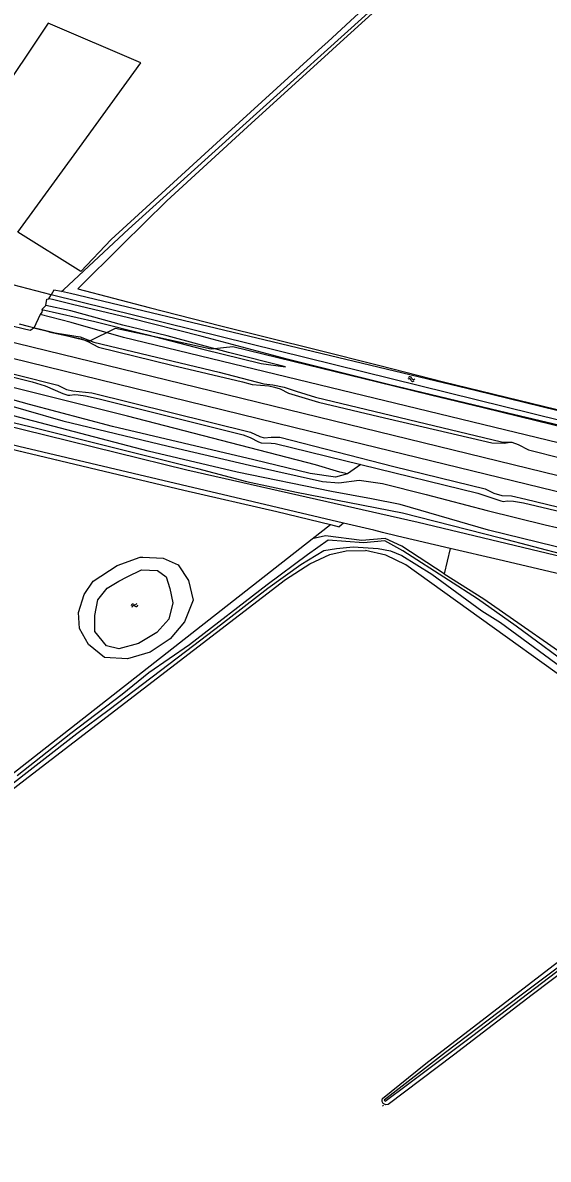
# Model space of a CAD drawing. Extents: x 128999 to 131010, y 395498 to 399007.
# Drawn here: x 129463.5 to 129585.8, y 397760.1 to 398024.7 of the extents above; entities that cross this region are included whole.
import ezdxf

# ---------------------------------------------------------------- set-up
doc = ezdxf.new("R2010")
doc.units = 0
for name, color, linetype in [('gg-afsc-draadraster', 7, 'Continuous'), ('gg-afsc-hekwerk', 7, 'Continuous'), ('gg-aspt-spoorlijn', 7, 'Continuous'), ('gg-knt-BGT kruinlijn', 7, 'Continuous'), ('gg-knt-bovenkant onderkant talud', 7, 'Continuous'), ('gg-knt-bronhoudergrens', 7, 'Continuous'), ('gg-knt-onverhard', 7, 'Continuous'), ('gg-kntw-bovenkant insteek waterloop', 7, 'Continuous'), ('gg-kntw-midden sloot', 7, 'Continuous'), ('gg-kntw-waterlijn', 7, 'Continuous'), ('gt-grn-groengrens', 7, 'Continuous'), ('gt-grn-vlakafsluiter', 7, 'Continuous'), ('gt-symb-watersymbool', 7, 'Continuous'), ('gx-grn-maaiveld', 7, 'Continuous')]:
    doc.layers.add(name, color=color, linetype=linetype)

# ---------------------------------------------------------------- blocks, each defined once
blk = doc.blocks.new('gt0-WA')
at = {"layer": 'gt-symb-watersymbool'}
for centre, start, end in [((-0.32, 0.02), 28.0725, 151.9275), ((0.43, 0.42), 208.0725, 331.9275), ((-0.32, -0.43), 28.0725, 151.9275), ((0.43, -0.03), 208.0725, 331.9275)]:
    blk.add_arc(centre, 0.425, start, end, dxfattribs=at)

msp = doc.modelspace()

# ---------------------------------------------------------------- linework, layer by layer
at = {"layer": 'gg-afsc-draadraster'}
msp.add_lwpolyline([(129477.07, 397966.8), (129462.42, 397975.92), (129476.72, 397995.66), (129491.04, 398015.38), (129469.46, 398024.6), (129456.93, 398005.87), (129444.41, 397987.14)], dxfattribs=at)
at = {"layer": 'gg-afsc-hekwerk'}
msp.add_lwpolyline([(129462.7, 397954.61), (129464.82, 397954.03), (129479.01, 397950.59), (129485.09, 397953.57), (129494.98, 397951.45), (129507.34, 397948.78), (129512.44, 397949.31), (129526.4, 397945.88), (129546.06, 397941.1), (129558.38, 397938.09), (129570.66, 397935.09), (129582.98, 397932.1), (129592.81, 397929.7), (129605.1, 397926.68), (129617.41, 397923.7), (129632.17, 397920.09), (129646.87, 397916.49), (129660.04, 397913.26), (129668.96, 397911.11), (129691.09, 397905.66), (129708.25, 397901.46), (129723.05, 397897.8), (129732.86, 397895.38), (129752.57, 397890.52)], dxfattribs=at)
at = {"layer": 'gg-aspt-spoorlijn'}
for points in [[(129000, 398063.21), (129752.7, 397878.97), (130646.71, 397660.45), (130774.08, 397629.42), (130829.88, 397615.68), (130921.62, 397593.27), (130961.83, 397583.35), (131000, 397574.06)], [(129000, 398059.31), (129062.68, 398043.93), (129180.21, 398015.32), (129384.51, 397965.22), (129415.58, 397957.75), (129526.6, 397930.53), (129638.2, 397903.31), (130162.26, 397775.1), (130285.4, 397745.09), (130471.89, 397699.43), (130595.37, 397669.33), (130844.82, 397608.38), (130947.58, 397583.19), (131000, 397570.44)]]:
    msp.add_lwpolyline(points, dxfattribs=at)
at = {"layer": 'gg-knt-BGT kruinlijn'}
for p, q in [((129447.02, 397945.74), (129465.76, 397941.12)), ((129465.76, 397941.12), (129468.73, 397940.14)), ((129468.73, 397940.14), (129472.9, 397938.4)), ((129472.9, 397938.4), (129474.03, 397938.02)), ((129474.03, 397938.02), (129474.52, 397937.97)), ((129474.52, 397937.97), (129475.66, 397938.12)), ((129475.66, 397938.12), (129476.44, 397938.04)), ((129476.44, 397938.04), (129478.14, 397937.8)), ((129478.14, 397937.8), (129481.33, 397937.15)), ((129481.33, 397937.15), (129514.83, 397928.73)), ((129514.83, 397928.73), (129516.42, 397928.1)), ((129516.42, 397928.1), (129518.35, 397927.11)), ((129518.35, 397927.11), (129519.01, 397926.87)), ((129519.01, 397926.87), (129521.32, 397926.83)), ((129521.32, 397926.83), (129522.26, 397926.69)), ((129522.26, 397926.69), (129542.17, 397921.81))]:
    msp.add_line(p, q, dxfattribs=at)
msp.add_lwpolyline([(129524.63, 397944.58), (129511.38, 397947.95), (129497.15, 397951.76), (129486.79, 397954.29), (129474.75, 397957.58), (129468.92, 397958.86)], dxfattribs=at)
at = {"layer": 'gg-knt-bovenkant onderkant talud'}
msp.add_lwpolyline([(129465.68, 397953.29), (129465.25, 397953), (129447.76, 397957.19), (129445.92, 397958.29), (129443.73, 397959.14), (129441.57, 397959.52), (129439.23, 397959.5), (129438.08, 397959.59), (129423.25, 397963.59), (129419.84, 397964.44)], dxfattribs=at)
at = {"layer": 'gg-knt-bronhoudergrens'}
for p, q in [((129533.19, 398019.08), (129534.48, 398020.26)), ((129536.52, 398019.31), (129534.69, 398017.63)), ((129530.89, 397904.54), (129535.11, 397907.85)), ((129404.08, 397805.12), (129530.89, 397904.54)), ((129562.98, 397902.29), (129561.55, 397896.41))]:
    msp.add_line(p, q, dxfattribs=at)
for points in [[(129534.48, 398020.26), (129540.83, 398026.07), (129556.18, 398039.99), (129573.71, 398055.89), (129564.67, 398060.99), (129526.81, 398074.88), (129483.32, 398090.7), (129472.29, 398094.72)], [(129576.51, 398055.84), (129556.52, 398037.57), (129536.52, 398019.31)], [(129477.07, 397966.8), (129484.08, 397974.21), (129508.64, 397996.65), (129533.19, 398019.08)], [(129534.69, 398017.63), (129515.86, 398000.43), (129497.04, 397983.24), (129486.69, 397972.98), (129476.33, 397962.72), (129492.98, 397958.41), (129509.62, 397954.09), (129531.79, 397948.63), (129546.61, 397944.85), (129561.43, 397941.06)], [(129772.01, 397886.65), (129725.92, 397897.82), (129711.88, 397901.12), (129693.87, 397905.8), (129682.18, 397908.54), (129649.18, 397916.7), (129631.53, 397920.98), (129615.66, 397924.93), (129607.61, 397927.05), (129600.26, 397928.16), (129576.38, 397933.76), (129548.62, 397940.47), (129525.08, 397946.35), (129505.28, 397951.61), (129488.18, 397956.01), (129475.09, 397959.08), (129470.46, 397960.25), (129469.62, 397960.41)], [(129561.43, 397941.06), (129634.04, 397923.38), (129655.89, 397918.06)], [(129389.16, 397820.56), (129395.94, 397836.51), (129408.77, 397883.61), (129417.9, 397916.55), (129423.32, 397933.61), (129424.91, 397934.01), (129500.98, 397915.89), (129522.61, 397910.88)], [(129405.49, 397802.78), (129412.2, 397808.34), (129464.79, 397849.07), (129524.7, 397895.07), (129530.29, 397898.71), (129535.01, 397900.91), (129538.78, 397901.74), (129543.3, 397901.82)], [(129633.99, 397841.32), (129607.93, 397858.78), (129552.63, 397898.47), (129548, 397900.72), (129543.3, 397901.82)], [(129561.55, 397896.41), (129570.76, 397890.53), (129595.09, 397873.64), (129626.8, 397851.17), (129642.79, 397840.08), (129649.84, 397835.18), (129659.22, 397828.49), (129666.92, 397822.29)]]:
    msp.add_lwpolyline(points, dxfattribs=at)
at = {"layer": 'gg-knt-onverhard'}
for points in [[(129434.26, 397937.36), (129452.58, 397932.69), (129501.72, 397920.63), (129555.52, 397908.4), (129621.16, 397892.67), (129708.01, 397871.58), (129789.66, 397851.37), (129885.46, 397828.57), (129970.78, 397807.24), (130000.5, 397799.63)], [(129538.18, 397908.19), (129462.61, 397926.04), (129433.19, 397933.3)], [(129547.22, 397906.02), (129545.19, 397906.53), (129538.18, 397908.19)], [(129562.98, 397902.29), (129550.73, 397905.13), (129547.22, 397906.02)], [(129821.61, 397840.28), (129768.65, 397852.5), (129625.88, 397887.55), (129574.4, 397899.64), (129562.98, 397902.29)]]:
    msp.add_lwpolyline(points, dxfattribs=at)
at = {"layer": 'gg-kntw-bovenkant insteek waterloop'}
for p, q in [((129470.74, 397962.43), (129470.17, 397961.37)), ((129472.55, 397962.09), (129470.74, 397962.43))]:
    msp.add_line(p, q, dxfattribs=at)
for points in [[(129654.99, 397916.06), (129615.15, 397925.48), (129470.17, 397961.37)], [(129561.37, 397940.83), (129474.69, 397961.69), (129472.55, 397962.09)], [(129427.26, 397940.67), (129444.3, 397936.43), (129453.18, 397933.55), (129465.53, 397930.58), (129481.86, 397926.5), (129504.22, 397920.92), (129515.58, 397917.88), (129527.24, 397915.42), (129551.91, 397910.57), (129574.64, 397904.73), (129590.04, 397900.71), (129602.6, 397897.56), (129781.57, 397855.07), (129869.49, 397833.51), (129912.01, 397823.13), (129962.64, 397810.72)], [(129656.48, 397917.55), (129568.8, 397939.04), (129561.37, 397940.83)], [(129561.55, 397896.41), (129551.72, 397902.82), (129547.84, 397904.6), (129542.39, 397904.14), (129533.99, 397905.22), (129530.89, 397904.54)], [(129491.44, 397900.27), (129496.18, 397900.07), (129499.68, 397898.47), (129502.09, 397894.84), (129503.16, 397890.26), (129501.2, 397885.18), (129497.8, 397881.22), (129493.15, 397878.11), (129487.94, 397876.62), (129482.57, 397876.94), (129478.83, 397879.92), (129476.77, 397883.66), (129476.55, 397887.4), (129477.8, 397891.6), (129479.96, 397894.65), (129485.47, 397898.33), (129490.83, 397900.25), (129491.44, 397900.27)]]:
    msp.add_lwpolyline(points, dxfattribs=at)
at = {"layer": 'gg-kntw-midden sloot'}
for p, q in [((129569.35, 398050.04), (129513.96, 398000)), ((129513.96, 398000), (129488.17, 397976.6)), ((129473.08, 397962.58), (129488.17, 397976.6)), ((129472.55, 397962.09), (129473.08, 397962.58)), ((129547.26, 397772.48), (129547.48, 397772.65))]:
    msp.add_line(p, q, dxfattribs=at)
at = {"layer": 'gg-kntw-waterlijn'}
for points in [[(129459.3, 397846.06), (129476.13, 397859.19), (129483.62, 397864.81), (129503.37, 397879.8), (129509.58, 397884.52), (129520.59, 397893.07), (129528.26, 397898.55), (129533.59, 397901.81), (129536.52, 397902.26), (129540.41, 397902.65), (129546.23, 397902.3), (129549.05, 397901.75), (129551.71, 397900.63), (129558.69, 397896.28), (129570.37, 397887.76), (129574.68, 397885.05), (129591.38, 397872.81), (129602.81, 397864.15), (129615.64, 397855.21), (129633.86, 397842.85), (129635.41, 397840.84), (129634.97, 397840.44)], [(129592.79, 397873.52), (129578.33, 397884.22), (129569.31, 397890.59), (129562.61, 397894.9), (129551.99, 397901.74), (129547.79, 397904.08), (129542.77, 397903.58), (129534.59, 397904.22), (129529.76, 397900.81), (129520.4, 397893.85), (129502.3, 397879.89), (129492.89, 397873.3), (129486.68, 397868.3), (129474.72, 397859.22), (129462.27, 397849.32)], [(129491.18, 397897.29), (129494.88, 397897.17), (129496.93, 397895.68), (129497.79, 397893), (129498.46, 397889.64), (129497.53, 397885.83), (129494.72, 397882.7), (129490.48, 397880.14), (129485.89, 397878.94), (129483.06, 397879.62), (129480.34, 397882.99), (129480.33, 397886.67), (129481.02, 397890.32), (129483.17, 397893.04), (129485.88, 397894.68), (129487.85, 397895.71), (129491.18, 397897.29)], [(129634.97, 397840.44), (129633.41, 397839.03), (129618.65, 397827.77), (129597.18, 397811.58), (129579.51, 397798.26), (129561.85, 397784.94), (129547.65, 397773.84), (129547.83, 397773.61), (129553.07, 397777.53), (129568.24, 397788.88), (129592.37, 397807.27), (129614.43, 397823.65), (129631.01, 397836.23), (129635.62, 397839.73), (129635.69, 397839.8)]]:
    msp.add_lwpolyline(points, dxfattribs=at)
at = {"layer": 'gt-grn-groengrens'}
for p, q in [((129522.61, 397910.88), (129535.11, 397907.85)), ((129535.11, 397907.85), (129537.14, 397907.36)), ((129538.18, 397908.19), (129537.14, 397907.36))]:
    msp.add_line(p, q, dxfattribs=at)
at = {"layer": 'gt-grn-vlakafsluiter'}
for p, q in [((129470.17, 397961.37), (129429.79, 397971.9)), ((129469.62, 397960.41), (129470.17, 397961.37))]:
    msp.add_line(p, q, dxfattribs=at)
at = {"layer": 'gx-grn-maaiveld'}
for p, q in [((129467.96, 397957.92), (129468.92, 397958.86)), ((129467.63, 397956.78), (129466.11, 397953.58)), ((129469.58, 397952.75), (129466.11, 397953.58)), ((129542.17, 397921.81), (129539.1, 397919.65))]:
    msp.add_line(p, q, dxfattribs=at)
for points in [[(129468.92, 397958.86), (129469.13, 397960.32), (129469.62, 397960.41)], [(129467.96, 397957.92), (129468.04, 397957.7), (129468.02, 397957.34), (129467.63, 397956.78)], [(129467.96, 397957.92), (129480.28, 397955.16), (129492.32, 397952.11), (129505.46, 397948.66), (129518.97, 397945.37), (129524.63, 397944.58)], [(130009.94, 397823.33), (129843.59, 397863.78), (129711.65, 397896.55), (129608.55, 397921.95), (129487.01, 397951.37), (129474.84, 397954.9), (129467.63, 397956.78)], [(129466.11, 397953.58), (129465.82, 397953.39), (129465.68, 397953.29)], [(129469.58, 397952.75), (129477.18, 397951.06), (129478.65, 397950.46), (129481.13, 397949.18), (129498.26, 397944.96), (129514.64, 397941.11), (129516.92, 397940.46), (129520.75, 397940.16), (129522.09, 397939.88), (129523.43, 397939.44), (129525.34, 397938.48), (129532.36, 397936.39), (129546.35, 397932.98), (129572.67, 397926.87), (129575.56, 397926.82), (129576.89, 397927.03)], [(129469.58, 397952.75), (129476.92, 397951.6), (129480.05, 397950.31), (129509.25, 397943.3), (129519.63, 397940.64), (129521.68, 397940.42), (129524.37, 397939.86), (129527.16, 397938.9), (129531.68, 397937.51), (129574.93, 397927.12), (129576.89, 397927.03)], [(129539.1, 397919.65), (129537.33, 397920.02), (129531.64, 397921.74), (129487.95, 397933.13), (129434.88, 397946.4), (129416.37, 397951.36), (129416.86, 397948.23), (129416.77, 397947.25), (129416.51, 397946.3)], [(129443.92, 397947.32), (129471.71, 397940.28), (129473.73, 397939.32), (129475.19, 397938.97), (129479.58, 397938.52), (129516.49, 397929.34), (129518.67, 397928.32), (129519.71, 397928.05), (129521.34, 397928.2), (129523.36, 397928.21), (129549.88, 397921.39), (129571.13, 397916.14), (129573.12, 397915.15), (129574.95, 397914.59), (129577.2, 397914.53), (129580.57, 397913.76), (129620.27, 397904.12)], [(129539.1, 397919.65), (129536.29, 397918.91), (129530.38, 397919.74), (129517.3, 397922.92), (129484.4, 397930.69), (129465.08, 397935.84), (129453.43, 397939.1), (129437.17, 397943.17), (129423.66, 397945.95), (129422.09, 397945.78), (129420.86, 397945.06)], [(129814.41, 397848.18), (129602.93, 397898.92), (129571.91, 397906.58), (129551.31, 397912.52), (129544.7, 397913.86), (129535.38, 397915.56), (129513.44, 397920.03), (129492.73, 397924.98), (129424.95, 397942.7), (129423.51, 397943.32), (129423.12, 397943.99), (129423.23, 397944.42), (129424.28, 397944.65)], [(129424.28, 397944.65), (129432.03, 397942.92), (129444.48, 397939.61), (129455.56, 397936.99), (129472.88, 397932.02), (129497.4, 397926.13), (129516.31, 397921.7), (129533.27, 397917.85), (129537.07, 397917.56), (129541.82, 397918.19), (129547.19, 397917.43), (129557.35, 397914.88), (129571.57, 397911.13), (129585.04, 397907.78), (129604.05, 397903.48), (129886.45, 397834.04)], [(129576.89, 397927.03), (129577.3, 397927.01), (129578.81, 397926.5), (129581.2, 397925.28), (129597.14, 397921.18), (129622.53, 397915.33), (129637.28, 397911.74), (129638.85, 397911.91), (129640.5, 397911.72), (129642.15, 397911.3), (129644.07, 397910.35), (129644.59, 397910.01), (129671.89, 397903.23), (129691.81, 397898.45), (129706.05, 397895.33), (129707.89, 397895.26), (129709.53, 397894.87), (129711.9, 397893.64), (129714.94, 397892.73), (129767.54, 397879.92)], [(129542.17, 397921.81), (129569.43, 397915.15), (129574.76, 397913.37), (129575.33, 397913.26), (129576.32, 397913.37), (129577.73, 397913.31), (129580.01, 397912.95), (129604.91, 397907.01), (129756.66, 397869.5), (129927.27, 397827.54), (130053.29, 397797.29), (130150.23, 397773.24), (130152.58, 397772.57), (130154.14, 397771.94), (130155.28, 397771.32), (130156.04, 397770.59), (130156.3, 397769.78), (130155.65, 397767.37), (130154.91, 397765.86), (130153.67, 397764.51), (130152.34, 397763.84), (130151.22, 397763.78)], [(129636.51, 397839.07), (129635.1, 397838.4), (129582.07, 397798.33), (129563.73, 397784.3), (129548.58, 397772.82), (129547.97, 397772.77), (129547.37, 397773.07), (129547.15, 397773.55), (129547.12, 397773.91), (129547.25, 397774.23), (129557.32, 397782.38), (129586.95, 397805.22), (129601.37, 397815.93), (129611.49, 397823.93), (129620.96, 397831.12), (129628.54, 397836.84), (129633.99, 397841.32)]]:
    msp.add_lwpolyline(points, dxfattribs=at)

# ---------------------------------------------------------------- block references
at = {"layer": 'gt-symb-watersymbool'}
for p, rotation in [((129553.99, 397941.71), 166.11658196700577), ((129489.46, 397889.04), 25.411600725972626)]:
    msp.add_blockref('gt0-WA', p, dxfattribs=dict(at, rotation=rotation))

doc.saveas('drawing.dxf')
